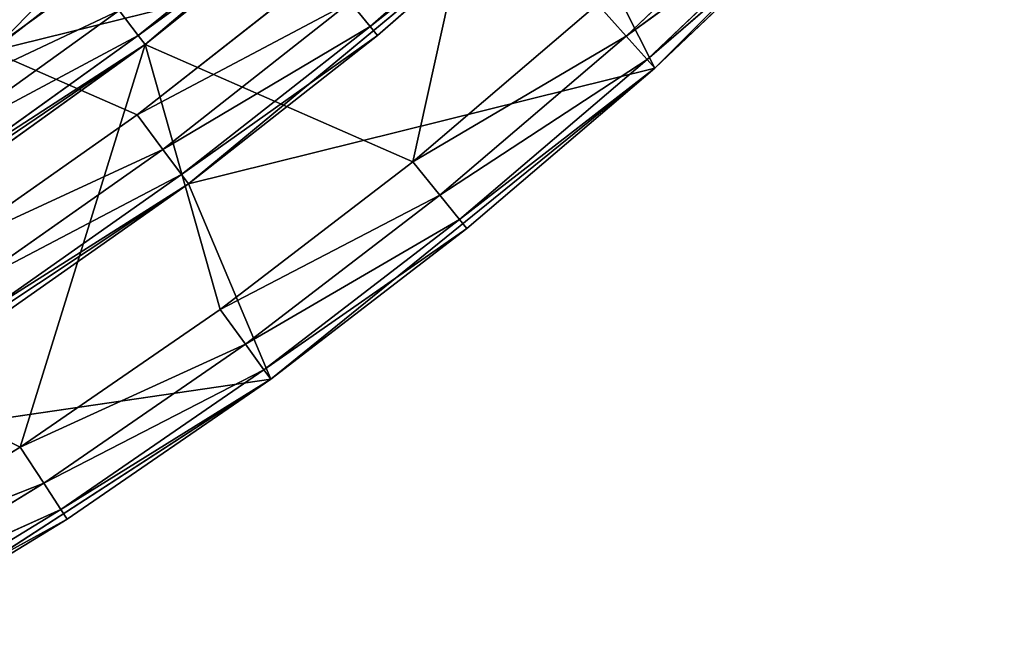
# Model space of a CAD drawing. Extents: x 0 to 110, y -110 to 0.
# Tile 1012 of 1056: x 84.4 to 95.87, y -102.63 to -95.31. Entities that reach past the tile are written whole.
import ezdxf

# ---------------------------------------------------------------- set-up
doc = ezdxf.new("R2010")
doc.units = 0
doc.header["$LTSCALE"] = 25.4
doc.layers.get('0').update_dxf_attribs({"color": 13, "linetype": 'CONTINUOUS'})

# ---------------------------------------------------------------- blocks, each defined once
blk = doc.blocks.new('REFLECTOR-LED-GU10-ES111-D')
at = {"color": 18}
for p, q in [((83.059, 56, 96.384), (85.259, 56, 94.805)), ((83.059, 56, 96.384), (85.259, 56, 94.805)), ((83.059, 56, 96.384), (85.561, 55.866, 95.203)), ((83.059, 56, 96.384), (85.561, 55.866, 95.203)), ((83.34, 55.866, 96.798), (85.561, 55.866, 95.203)), ((83.34, 55.866, 96.798), (85.561, 55.866, 95.203)), ((83.34, 55.866, 96.798), (85.783, 55.5, 95.494)), ((83.34, 55.866, 96.798), (85.783, 55.5, 95.494)), ((85.561, 55.866, 95.203), (85.783, 55.5, 95.494)), ((85.561, 55.866, 95.203), (85.783, 55.5, 95.494)), ((85.783, 55.5, 95.494), (83.545, 55.5, 97.101)), ((83.545, 55.5, 97.101), (85.864, 55, 95.601)), ((83.545, 55.5, 97.101), (85.864, 55, 95.601)), ((85.783, 55.5, 95.494), (83.545, 55.5, 97.101)), ((87.93, 55.5, 93.768), (85.783, 55.5, 95.494)), ((85.783, 55.5, 95.494), (88.017, 55, 93.87)), ((85.783, 55.5, 95.494), (88.017, 55, 93.87)), ((85.783, 55.5, 95.494), (85.864, 55, 95.601)), ((85.783, 55.5, 95.494), (85.864, 55, 95.601)), ((87.93, 55.5, 93.768), (85.783, 55.5, 95.494)), ((85.864, 55, 95.601), (83.621, 55, 97.212)), ((83.621, 55, 97.212), (85.864, 51, 95.601)), ((83.621, 55, 97.212), (85.864, 51, 95.601)), ((85.864, 55, 95.601), (83.621, 55, 97.212)), ((90.073, 55, 92.026), (85.864, 51, 95.601)), ((90.073, 55, 92.026), (85.864, 51, 95.601)), ((88.017, 55, 93.87), (85.864, 51, 95.601)), ((88.017, 55, 93.87), (85.864, 55, 95.601)), ((85.864, 55, 95.601), (85.864, 51, 95.601)), ((88.017, 55, 93.87), (85.864, 51, 95.601)), ((85.864, 55, 95.601), (85.864, 51, 95.601)), ((88.017, 55, 93.87), (85.864, 55, 95.601)), ((81.293, 51, 98.7), (84.411, 51, 100.288)), ((85.864, 51, 95.601), (81.293, 51, 98.7)), ((81.293, 51, 98.7), (84.411, 51, 100.288)), ((85.864, 51, 95.601), (81.293, 51, 98.7)), ((82, 51, 101.765), (84.411, 51, 100.288)), ((82, 51, 101.765), (84.411, 51, 100.288)), ((82, 51, 101.765), (84.683, 50.866, 100.708)), ((82, 51, 101.765), (84.683, 50.866, 100.708)), ((84.411, 51, 100.288), (85.864, 51, 95.601)), ((84.411, 51, 100.288), (85.864, 51, 95.601)), ((84.411, 51, 100.288), (86.74, 51, 98.687)), ((84.411, 51, 100.288), (86.74, 51, 98.687)), ((84.411, 51, 100.288), (87.034, 50.866, 99.091)), ((84.411, 51, 100.288), (87.034, 50.866, 99.091)), ((84.411, 51, 100.288), (84.683, 50.866, 100.708)), ((84.411, 51, 100.288), (84.683, 50.866, 100.708)), ((90.073, 51, 92.026), (85.864, 51, 95.601)), ((85.864, 51, 95.601), (88.983, 51, 96.966)), ((86.74, 51, 98.687), (85.864, 51, 95.601)), ((86.74, 51, 98.687), (85.864, 51, 95.601)), ((85.864, 51, 95.601), (88.983, 51, 96.966)), ((90.073, 51, 92.026), (85.864, 51, 95.601)), ((86.74, 51, 98.687), (88.983, 51, 96.966)), ((86.74, 51, 98.687), (88.983, 51, 96.966)), ((86.74, 51, 98.687), (89.298, 50.866, 97.354)), ((86.74, 51, 98.687), (89.298, 50.866, 97.354)), ((86.74, 51, 98.687), (87.034, 50.866, 99.091)), ((86.74, 51, 98.687), (87.034, 50.866, 99.091)), ((88.983, 51, 96.966), (90.073, 51, 92.026)), ((88.983, 51, 96.966), (91.133, 51, 95.13)), ((88.983, 51, 96.966), (90.073, 51, 92.026)), ((88.983, 51, 96.966), (91.133, 51, 95.13)), ((88.983, 51, 96.966), (91.468, 50.866, 95.501)), ((88.983, 51, 96.966), (91.468, 50.866, 95.501)), ((88.983, 51, 96.966), (89.298, 50.866, 97.354)), ((88.983, 51, 96.966), (89.298, 50.866, 97.354)), ((91.133, 51, 95.13), (91.468, 50.866, 95.501)), ((91.133, 51, 95.13), (91.468, 50.866, 95.501)), ((84.683, 50.866, 100.708), (82.25, 50.866, 102.198)), ((82.25, 50.866, 102.198), (84.882, 50.5, 101.015)), ((82.25, 50.866, 102.198), (84.882, 50.5, 101.015)), ((84.683, 50.866, 100.708), (82.25, 50.866, 102.198)), ((87.034, 50.866, 99.091), (84.683, 50.866, 100.708)), ((84.683, 50.866, 100.708), (87.249, 50.5, 99.388)), ((84.683, 50.866, 100.708), (87.249, 50.5, 99.388)), ((84.683, 50.866, 100.708), (84.882, 50.5, 101.015)), ((84.683, 50.866, 100.708), (84.882, 50.5, 101.015)), ((87.034, 50.866, 99.091), (84.683, 50.866, 100.708)), ((89.298, 50.866, 97.354), (87.034, 50.866, 99.091)), ((87.034, 50.866, 99.091), (89.528, 50.5, 97.639)), ((87.034, 50.866, 99.091), (89.528, 50.5, 97.639)), ((87.034, 50.866, 99.091), (87.249, 50.5, 99.388)), ((87.034, 50.866, 99.091), (87.249, 50.5, 99.388)), ((89.298, 50.866, 97.354), (87.034, 50.866, 99.091)), ((91.468, 50.866, 95.501), (89.298, 50.866, 97.354)), ((89.298, 50.866, 97.354), (91.713, 50.5, 95.773)), ((89.298, 50.866, 97.354), (91.713, 50.5, 95.773)), ((89.298, 50.866, 97.354), (89.528, 50.5, 97.639)), ((89.298, 50.866, 97.354), (89.528, 50.5, 97.639)), ((91.468, 50.866, 95.501), (89.298, 50.866, 97.354)), ((93.537, 50.866, 93.537), (91.468, 50.866, 95.501)), ((91.468, 50.866, 95.501), (93.796, 50.5, 93.796)), ((91.468, 50.866, 95.501), (93.796, 50.5, 93.796)), ((91.468, 50.866, 95.501), (91.713, 50.5, 95.773)), ((91.468, 50.866, 95.501), (91.713, 50.5, 95.773)), ((93.537, 50.866, 93.537), (91.468, 50.866, 95.501)), ((84.882, 50.5, 101.015), (82.433, 50.5, 102.515)), ((82.433, 50.5, 102.515), (84.955, 50, 101.127)), ((82.433, 50.5, 102.515), (84.955, 50, 101.127)), ((84.882, 50.5, 101.015), (82.433, 50.5, 102.515)), ((87.249, 50.5, 99.388), (84.882, 50.5, 101.015)), ((84.882, 50.5, 101.015), (87.328, 50, 99.496)), ((84.882, 50.5, 101.015), (87.328, 50, 99.496)), ((84.882, 50.5, 101.015), (84.955, 50, 101.127)), ((84.882, 50.5, 101.015), (84.955, 50, 101.127)), ((87.249, 50.5, 99.388), (84.882, 50.5, 101.015)), ((89.528, 50.5, 97.639), (87.249, 50.5, 99.388)), ((87.249, 50.5, 99.388), (89.613, 50, 97.743)), ((87.249, 50.5, 99.388), (89.613, 50, 97.743)), ((87.249, 50.5, 99.388), (87.328, 50, 99.496)), ((87.249, 50.5, 99.388), (87.328, 50, 99.496)), ((89.528, 50.5, 97.639), (87.249, 50.5, 99.388)), ((91.713, 50.5, 95.773), (89.528, 50.5, 97.639)), ((89.528, 50.5, 97.639), (91.802, 50, 95.873)), ((89.528, 50.5, 97.639), (91.802, 50, 95.873)), ((89.528, 50.5, 97.639), (89.613, 50, 97.743)), ((89.528, 50.5, 97.639), (89.613, 50, 97.743)), ((91.713, 50.5, 95.773), (89.528, 50.5, 97.639)), ((93.796, 50.5, 93.796), (91.713, 50.5, 95.773)), ((91.713, 50.5, 95.773), (93.891, 50, 93.891)), ((91.713, 50.5, 95.773), (93.891, 50, 93.891)), ((91.713, 50.5, 95.773), (91.802, 50, 95.873)), ((91.713, 50.5, 95.773), (91.802, 50, 95.873)), ((93.796, 50.5, 93.796), (91.713, 50.5, 95.773)), ((84.955, 50, 101.127), (82.5, 42, 102.631)), ((84.955, 50, 101.127), (82.5, 50, 102.631)), ((84.955, 50, 101.127), (82.5, 42, 102.631)), ((84.955, 50, 101.127), (82.5, 50, 102.631)), ((87.328, 50, 99.496), (84.955, 50, 101.127)), ((84.955, 50, 101.127), (87.328, 42, 99.496)), ((84.955, 50, 101.127), (87.328, 42, 99.496)), ((87.328, 50, 99.496), (84.955, 50, 101.127)), ((89.613, 50, 97.743), (87.328, 42, 99.496)), ((89.613, 50, 97.743), (87.328, 50, 99.496)), ((87.328, 50, 99.496), (87.328, 42, 99.496)), ((89.613, 50, 97.743), (87.328, 42, 99.496)), ((87.328, 50, 99.496), (87.328, 42, 99.496)), ((89.613, 50, 97.743), (87.328, 50, 99.496)), ((91.802, 50, 95.873), (89.613, 50, 97.743)), ((89.613, 50, 97.743), (91.802, 42, 95.873)), ((89.613, 50, 97.743), (91.802, 42, 95.873)), ((91.802, 50, 95.873), (89.613, 50, 97.743)), ((93.891, 50, 93.891), (91.802, 42, 95.873)), ((93.891, 50, 93.891), (91.802, 50, 95.873)), ((91.802, 50, 95.873), (91.802, 42, 95.873)), ((93.891, 50, 93.891), (91.802, 42, 95.873)), ((91.802, 50, 95.873), (91.802, 42, 95.873)), ((93.891, 50, 93.891), (91.802, 50, 95.873)), ((84.075, 49, 95.678), (86.818, 49.134, 92.919)), ((84.075, 49, 95.678), (86.818, 49.134, 92.919)), ((85.773, 49, 96.42), (83.524, 49, 97.999)), ((83.524, 49, 97.999), (86.071, 48.866, 96.821)), ((83.524, 49, 97.999), (86.071, 48.866, 96.821)), ((85.773, 49, 96.42), (83.524, 49, 97.999)), ((87.933, 49, 94.723), (84.075, 49, 95.678)), ((84.075, 49, 95.678), (87.139, 49, 93.302)), ((87.933, 49, 94.723), (84.075, 49, 95.678)), ((85.773, 49, 96.42), (84.075, 49, 95.678)), ((85.773, 49, 96.42), (84.075, 49, 95.678)), ((84.075, 49, 95.678), (87.139, 49, 93.302)), ((87.933, 49, 94.723), (85.773, 49, 96.42)), ((85.773, 49, 96.42), (86.071, 48.866, 96.821)), ((85.773, 49, 96.42), (86.071, 48.866, 96.821)), ((85.773, 49, 96.42), (88.253, 48.866, 95.108)), ((85.773, 49, 96.42), (88.253, 48.866, 95.108)), ((87.933, 49, 94.723), (85.773, 49, 96.42)), ((86.071, 48.866, 96.821), (83.801, 48.866, 98.416)), ((83.801, 48.866, 98.416), (86.289, 48.5, 97.115)), ((83.801, 48.866, 98.416), (86.289, 48.5, 97.115)), ((86.071, 48.866, 96.821), (83.801, 48.866, 98.416)), ((88.253, 48.866, 95.108), (86.071, 48.866, 96.821)), ((86.071, 48.866, 96.821), (86.289, 48.5, 97.115)), ((86.071, 48.866, 96.821), (86.289, 48.5, 97.115)), ((86.071, 48.866, 96.821), (88.486, 48.5, 95.39)), ((86.071, 48.866, 96.821), (88.486, 48.5, 95.39)), ((88.253, 48.866, 95.108), (86.071, 48.866, 96.821)), ((88.253, 48.866, 95.108), (88.486, 48.5, 95.39)), ((88.253, 48.866, 95.108), (88.486, 48.5, 95.39)), ((86.289, 48.5, 97.115), (84.003, 48.5, 98.721)), ((84.003, 48.5, 98.721), (86.369, 48, 97.223)), ((84.003, 48.5, 98.721), (86.369, 48, 97.223)), ((86.289, 48.5, 97.115), (84.003, 48.5, 98.721)), ((88.486, 48.5, 95.39), (86.289, 48.5, 97.115)), ((86.289, 48.5, 97.115), (86.369, 48, 97.223)), ((86.289, 48.5, 97.115), (86.369, 48, 97.223)), ((86.289, 48.5, 97.115), (88.572, 48, 95.493)), ((86.289, 48.5, 97.115), (88.572, 48, 95.493)), ((88.486, 48.5, 95.39), (86.289, 48.5, 97.115)), ((90.588, 48.5, 93.551), (88.486, 48.5, 95.39)), ((88.486, 48.5, 95.39), (88.572, 48, 95.493)), ((88.486, 48.5, 95.39), (88.572, 48, 95.493)), ((88.486, 48.5, 95.39), (90.679, 48, 93.649)), ((88.486, 48.5, 95.39), (90.679, 48, 93.649)), ((90.588, 48.5, 93.551), (88.486, 48.5, 95.39)), ((84.077, 48, 98.832), (86.369, 42, 97.223)), ((84.077, 48, 98.832), (86.369, 48, 97.223)), ((84.077, 48, 98.832), (86.369, 42, 97.223)), ((84.077, 48, 98.832), (86.369, 48, 97.223)), ((86.369, 48, 97.223), (86.369, 42, 97.223)), ((86.369, 48, 97.223), (86.369, 42, 97.223)), ((86.369, 48, 97.223), (88.572, 48, 95.493)), ((88.572, 48, 95.493), (86.369, 42, 97.223)), ((88.572, 48, 95.493), (86.369, 42, 97.223)), ((86.369, 48, 97.223), (88.572, 48, 95.493)), ((88.572, 48, 95.493), (90.679, 42, 93.649)), ((88.572, 48, 95.493), (90.679, 48, 93.649)), ((88.572, 48, 95.493), (90.679, 42, 93.649)), ((88.572, 48, 95.493), (90.679, 48, 93.649)), ((86.369, 42, 97.223), (81.703, 42, 100.318)), ((87.328, 42, 99.496), (81.703, 42, 100.318)), ((86.369, 42, 97.223), (81.703, 42, 100.318)), ((87.328, 42, 99.496), (81.703, 42, 100.318)), ((87.328, 42, 99.496), (82.5, 42, 102.631)), ((87.328, 42, 99.496), (82.5, 42, 102.631)), ((90.679, 42, 93.649), (86.369, 42, 97.223)), ((91.802, 42, 95.873), (86.369, 42, 97.223)), ((90.679, 42, 93.649), (86.369, 42, 97.223)), ((91.802, 42, 95.873), (86.369, 42, 97.223)), ((87.328, 42, 99.496), (86.369, 42, 97.223)), ((87.328, 42, 99.496), (86.369, 42, 97.223)), ((91.802, 42, 95.873), (87.328, 42, 99.496)), ((91.802, 42, 95.873), (87.328, 42, 99.496)), ((91.802, 42, 95.873), (90.679, 42, 93.649)), ((91.802, 42, 95.873), (90.679, 42, 93.649)), ((95.873, 42, 91.802), (91.802, 42, 95.873)), ((95.873, 42, 91.802), (91.802, 42, 95.873))]:
    blk.add_line(p, q, dxfattribs=at)
mesh = blk.add_polyface(dxfattribs=at)
corners = [(83.059, 56, 96.384), (85.259, 56, 94.805), (84.599, 56, 94.206)]
mesh.append_faces([[corners[k] for k in face] for face in [(0, 1, 2)]], dxfattribs={"color": 18})
mesh = blk.add_polyface(dxfattribs=at)
corners = [(83.059, 56, 96.384), (84.599, 56, 94.206), (84.215, 56, 94.395)]
mesh.append_faces([[corners[k] for k in face] for face in [(0, 1, 2)]], dxfattribs={"color": 18})
mesh = blk.add_polyface(dxfattribs=at)
corners = [(83.059, 56, 96.384), (85.561, 55.866, 95.203), (85.259, 56, 94.805)]
mesh.append_faces([[corners[k] for k in face] for face in [(0, 1, 2)]], dxfattribs={"color": 18})
mesh = blk.add_polyface(dxfattribs=at)
corners = [(83.34, 55.866, 96.798), (85.561, 55.866, 95.203), (83.059, 56, 96.384)]
mesh.append_faces([[corners[k] for k in face] for face in [(0, 1, 2)]], dxfattribs={"color": 18})
mesh = blk.add_polyface(dxfattribs=at)
corners = [(83.34, 55.866, 96.798), (85.783, 55.5, 95.494), (85.561, 55.866, 95.203)]
mesh.append_faces([[corners[k] for k in face] for face in [(0, 1, 2)]], dxfattribs={"color": 18})
mesh = blk.add_polyface(dxfattribs=at)
corners = [(83.545, 55.5, 97.101), (85.783, 55.5, 95.494), (83.34, 55.866, 96.798)]
mesh.append_faces([[corners[k] for k in face] for face in [(0, 1, 2)]], dxfattribs={"color": 18})
mesh = blk.add_polyface(dxfattribs=at)
corners = [(85.783, 55.5, 95.494), (87.93, 55.5, 93.768), (85.561, 55.866, 95.203)]
mesh.append_faces([[corners[k] for k in face] for face in [(0, 1, 2)]], dxfattribs={"color": 18})
mesh = blk.add_polyface(dxfattribs=at)
corners = [(85.864, 55, 95.601), (85.783, 55.5, 95.494), (83.545, 55.5, 97.101)]
mesh.append_faces([[corners[k] for k in face] for face in [(0, 1, 2)]], dxfattribs={"color": 18})
mesh = blk.add_polyface(dxfattribs=at)
corners = [(85.864, 55, 95.601), (83.545, 55.5, 97.101), (83.621, 55, 97.212)]
mesh.append_faces([[corners[k] for k in face] for face in [(0, 1, 2)]], dxfattribs={"color": 18})
mesh = blk.add_polyface(dxfattribs=at)
corners = [(88.017, 55, 93.87), (87.93, 55.5, 93.768), (85.783, 55.5, 95.494)]
mesh.append_faces([[corners[k] for k in face] for face in [(0, 1, 2)]], dxfattribs={"color": 18})
mesh = blk.add_polyface(dxfattribs=at)
corners = [(88.017, 55, 93.87), (85.783, 55.5, 95.494), (85.864, 55, 95.601)]
mesh.append_faces([[corners[k] for k in face] for face in [(0, 1, 2)]], dxfattribs={"color": 18})
mesh = blk.add_polyface(dxfattribs=at)
corners = [(85.864, 51, 95.601), (83.621, 55, 97.212), (81.293, 51, 98.7)]
mesh.append_faces([[corners[k] for k in face] for face in [(0, 1, 2)]], dxfattribs={"color": 18})
mesh = blk.add_polyface(dxfattribs=at)
corners = [(85.864, 55, 95.601), (83.621, 55, 97.212), (85.864, 51, 95.601)]
mesh.append_faces([[corners[k] for k in face] for face in [(0, 1, 2)]], dxfattribs={"color": 18})
mesh = blk.add_polyface(dxfattribs=at)
corners = [(90.073, 55, 92.026), (85.864, 51, 95.601), (90.073, 51, 92.026)]
mesh.append_faces([[corners[k] for k in face] for face in [(0, 1, 2)]], dxfattribs={"color": 18})
mesh = blk.add_polyface(dxfattribs=at)
corners = [(90.073, 55, 92.026), (88.017, 55, 93.87), (85.864, 51, 95.601)]
mesh.append_faces([[corners[k] for k in face] for face in [(0, 1, 2)]], dxfattribs={"color": 18})
mesh = blk.add_polyface(dxfattribs=at)
corners = [(88.017, 55, 93.87), (85.864, 55, 95.601), (85.864, 51, 95.601)]
mesh.append_faces([[corners[k] for k in face] for face in [(0, 1, 2)]], dxfattribs={"color": 18})
mesh = blk.add_polyface(dxfattribs=at)
corners = [(84.411, 51, 100.288), (85.864, 51, 95.601), (81.293, 51, 98.7)]
mesh.append_faces([[corners[k] for k in face] for face in [(0, 1, 2)]], dxfattribs={"color": 18})
mesh = blk.add_polyface(dxfattribs=at)
corners = [(82, 51, 101.765), (84.411, 51, 100.288), (81.293, 51, 98.7)]
mesh.append_faces([[corners[k] for k in face] for face in [(0, 1, 2)]], dxfattribs={"color": 18})
mesh = blk.add_polyface(dxfattribs=at)
corners = [(82, 51, 101.765), (84.683, 50.866, 100.708), (84.411, 51, 100.288)]
mesh.append_faces([[corners[k] for k in face] for face in [(0, 1, 2)]], dxfattribs={"color": 18})
mesh = blk.add_polyface(dxfattribs=at)
corners = [(82.25, 50.866, 102.198), (84.683, 50.866, 100.708), (82, 51, 101.765)]
mesh.append_faces([[corners[k] for k in face] for face in [(0, 1, 2)]], dxfattribs={"color": 18})
mesh = blk.add_polyface(dxfattribs=at)
corners = [(84.411, 51, 100.288), (86.74, 51, 98.687), (85.864, 51, 95.601)]
mesh.append_faces([[corners[k] for k in face] for face in [(0, 1, 2)]], dxfattribs={"color": 18})
mesh = blk.add_polyface(dxfattribs=at)
corners = [(84.411, 51, 100.288), (87.034, 50.866, 99.091), (86.74, 51, 98.687)]
mesh.append_faces([[corners[k] for k in face] for face in [(0, 1, 2)]], dxfattribs={"color": 18})
mesh = blk.add_polyface(dxfattribs=at)
corners = [(84.683, 50.866, 100.708), (87.034, 50.866, 99.091), (84.411, 51, 100.288)]
mesh.append_faces([[corners[k] for k in face] for face in [(0, 1, 2)]], dxfattribs={"color": 18})
mesh = blk.add_polyface(dxfattribs=at)
corners = [(88.983, 51, 96.966), (90.073, 51, 92.026), (85.864, 51, 95.601)]
mesh.append_faces([[corners[k] for k in face] for face in [(0, 1, 2)]], dxfattribs={"color": 18})
mesh = blk.add_polyface(dxfattribs=at)
corners = [(86.74, 51, 98.687), (88.983, 51, 96.966), (85.864, 51, 95.601)]
mesh.append_faces([[corners[k] for k in face] for face in [(0, 1, 2)]], dxfattribs={"color": 18})
mesh = blk.add_polyface(dxfattribs=at)
corners = [(86.74, 51, 98.687), (89.298, 50.866, 97.354), (88.983, 51, 96.966)]
mesh.append_faces([[corners[k] for k in face] for face in [(0, 1, 2)]], dxfattribs={"color": 18})
mesh = blk.add_polyface(dxfattribs=at)
corners = [(87.034, 50.866, 99.091), (89.298, 50.866, 97.354), (86.74, 51, 98.687)]
mesh.append_faces([[corners[k] for k in face] for face in [(0, 1, 2)]], dxfattribs={"color": 18})
mesh = blk.add_polyface(dxfattribs=at)
corners = [(88.983, 51, 96.966), (91.133, 51, 95.13), (90.073, 51, 92.026)]
mesh.append_faces([[corners[k] for k in face] for face in [(0, 1, 2)]], dxfattribs={"color": 18})
mesh = blk.add_polyface(dxfattribs=at)
corners = [(88.983, 51, 96.966), (91.468, 50.866, 95.501), (91.133, 51, 95.13)]
mesh.append_faces([[corners[k] for k in face] for face in [(0, 1, 2)]], dxfattribs={"color": 18})
mesh = blk.add_polyface(dxfattribs=at)
corners = [(89.298, 50.866, 97.354), (91.468, 50.866, 95.501), (88.983, 51, 96.966)]
mesh.append_faces([[corners[k] for k in face] for face in [(0, 1, 2)]], dxfattribs={"color": 18})
mesh = blk.add_polyface(dxfattribs=at)
corners = [(91.468, 50.866, 95.501), (93.537, 50.866, 93.537), (91.133, 51, 95.13)]
mesh.append_faces([[corners[k] for k in face] for face in [(0, 1, 2)]], dxfattribs={"color": 18})
mesh = blk.add_polyface(dxfattribs=at)
corners = [(82.25, 50.866, 102.198), (84.882, 50.5, 101.015), (84.683, 50.866, 100.708)]
mesh.append_faces([[corners[k] for k in face] for face in [(0, 1, 2)]], dxfattribs={"color": 18})
mesh = blk.add_polyface(dxfattribs=at)
corners = [(82.433, 50.5, 102.515), (84.882, 50.5, 101.015), (82.25, 50.866, 102.198)]
mesh.append_faces([[corners[k] for k in face] for face in [(0, 1, 2)]], dxfattribs={"color": 18})
mesh = blk.add_polyface(dxfattribs=at)
corners = [(84.683, 50.866, 100.708), (87.249, 50.5, 99.388), (87.034, 50.866, 99.091)]
mesh.append_faces([[corners[k] for k in face] for face in [(0, 1, 2)]], dxfattribs={"color": 18})
mesh = blk.add_polyface(dxfattribs=at)
corners = [(84.882, 50.5, 101.015), (87.249, 50.5, 99.388), (84.683, 50.866, 100.708)]
mesh.append_faces([[corners[k] for k in face] for face in [(0, 1, 2)]], dxfattribs={"color": 18})
mesh = blk.add_polyface(dxfattribs=at)
corners = [(87.034, 50.866, 99.091), (89.528, 50.5, 97.639), (89.298, 50.866, 97.354)]
mesh.append_faces([[corners[k] for k in face] for face in [(0, 1, 2)]], dxfattribs={"color": 18})
mesh = blk.add_polyface(dxfattribs=at)
corners = [(87.249, 50.5, 99.388), (89.528, 50.5, 97.639), (87.034, 50.866, 99.091)]
mesh.append_faces([[corners[k] for k in face] for face in [(0, 1, 2)]], dxfattribs={"color": 18})
mesh = blk.add_polyface(dxfattribs=at)
corners = [(89.298, 50.866, 97.354), (91.713, 50.5, 95.773), (91.468, 50.866, 95.501)]
mesh.append_faces([[corners[k] for k in face] for face in [(0, 1, 2)]], dxfattribs={"color": 18})
mesh = blk.add_polyface(dxfattribs=at)
corners = [(89.528, 50.5, 97.639), (91.713, 50.5, 95.773), (89.298, 50.866, 97.354)]
mesh.append_faces([[corners[k] for k in face] for face in [(0, 1, 2)]], dxfattribs={"color": 18})
mesh = blk.add_polyface(dxfattribs=at)
corners = [(91.468, 50.866, 95.501), (93.796, 50.5, 93.796), (93.537, 50.866, 93.537)]
mesh.append_faces([[corners[k] for k in face] for face in [(0, 1, 2)]], dxfattribs={"color": 18})
mesh = blk.add_polyface(dxfattribs=at)
corners = [(91.713, 50.5, 95.773), (93.796, 50.5, 93.796), (91.468, 50.866, 95.501)]
mesh.append_faces([[corners[k] for k in face] for face in [(0, 1, 2)]], dxfattribs={"color": 18})
mesh = blk.add_polyface(dxfattribs=at)
corners = [(84.955, 50, 101.127), (84.882, 50.5, 101.015), (82.433, 50.5, 102.515)]
mesh.append_faces([[corners[k] for k in face] for face in [(0, 1, 2)]], dxfattribs={"color": 18})
mesh = blk.add_polyface(dxfattribs=at)
corners = [(84.955, 50, 101.127), (82.433, 50.5, 102.515), (82.5, 50, 102.631)]
mesh.append_faces([[corners[k] for k in face] for face in [(0, 1, 2)]], dxfattribs={"color": 18})
mesh = blk.add_polyface(dxfattribs=at)
corners = [(87.328, 50, 99.496), (87.249, 50.5, 99.388), (84.882, 50.5, 101.015)]
mesh.append_faces([[corners[k] for k in face] for face in [(0, 1, 2)]], dxfattribs={"color": 18})
mesh = blk.add_polyface(dxfattribs=at)
corners = [(87.328, 50, 99.496), (84.882, 50.5, 101.015), (84.955, 50, 101.127)]
mesh.append_faces([[corners[k] for k in face] for face in [(0, 1, 2)]], dxfattribs={"color": 18})
mesh = blk.add_polyface(dxfattribs=at)
corners = [(89.613, 50, 97.743), (89.528, 50.5, 97.639), (87.249, 50.5, 99.388)]
mesh.append_faces([[corners[k] for k in face] for face in [(0, 1, 2)]], dxfattribs={"color": 18})
mesh = blk.add_polyface(dxfattribs=at)
corners = [(89.613, 50, 97.743), (87.249, 50.5, 99.388), (87.328, 50, 99.496)]
mesh.append_faces([[corners[k] for k in face] for face in [(0, 1, 2)]], dxfattribs={"color": 18})
mesh = blk.add_polyface(dxfattribs=at)
corners = [(91.802, 50, 95.873), (91.713, 50.5, 95.773), (89.528, 50.5, 97.639)]
mesh.append_faces([[corners[k] for k in face] for face in [(0, 1, 2)]], dxfattribs={"color": 18})
mesh = blk.add_polyface(dxfattribs=at)
corners = [(91.802, 50, 95.873), (89.528, 50.5, 97.639), (89.613, 50, 97.743)]
mesh.append_faces([[corners[k] for k in face] for face in [(0, 1, 2)]], dxfattribs={"color": 18})
mesh = blk.add_polyface(dxfattribs=at)
corners = [(93.891, 50, 93.891), (93.796, 50.5, 93.796), (91.713, 50.5, 95.773)]
mesh.append_faces([[corners[k] for k in face] for face in [(0, 1, 2)]], dxfattribs={"color": 18})
mesh = blk.add_polyface(dxfattribs=at)
corners = [(93.891, 50, 93.891), (91.713, 50.5, 95.773), (91.802, 50, 95.873)]
mesh.append_faces([[corners[k] for k in face] for face in [(0, 1, 2)]], dxfattribs={"color": 18})
mesh = blk.add_polyface(dxfattribs=at)
corners = [(87.328, 42, 99.496), (84.955, 50, 101.127), (82.5, 42, 102.631)]
mesh.append_faces([[corners[k] for k in face] for face in [(0, 1, 2)]], dxfattribs={"color": 18})
mesh = blk.add_polyface(dxfattribs=at)
corners = [(84.955, 50, 101.127), (82.5, 50, 102.631), (82.5, 42, 102.631)]
mesh.append_faces([[corners[k] for k in face] for face in [(0, 1, 2)]], dxfattribs={"color": 18})
mesh = blk.add_polyface(dxfattribs=at)
corners = [(87.328, 50, 99.496), (84.955, 50, 101.127), (87.328, 42, 99.496)]
mesh.append_faces([[corners[k] for k in face] for face in [(0, 1, 2)]], dxfattribs={"color": 18})
mesh = blk.add_polyface(dxfattribs=at)
corners = [(91.802, 42, 95.873), (89.613, 50, 97.743), (87.328, 42, 99.496)]
mesh.append_faces([[corners[k] for k in face] for face in [(0, 1, 2)]], dxfattribs={"color": 18})
mesh = blk.add_polyface(dxfattribs=at)
corners = [(89.613, 50, 97.743), (87.328, 50, 99.496), (87.328, 42, 99.496)]
mesh.append_faces([[corners[k] for k in face] for face in [(0, 1, 2)]], dxfattribs={"color": 18})
mesh = blk.add_polyface(dxfattribs=at)
corners = [(91.802, 50, 95.873), (89.613, 50, 97.743), (91.802, 42, 95.873)]
mesh.append_faces([[corners[k] for k in face] for face in [(0, 1, 2)]], dxfattribs={"color": 18})
mesh = blk.add_polyface(dxfattribs=at)
corners = [(93.891, 50, 93.891), (91.802, 42, 95.873), (95.873, 42, 91.802)]
mesh.append_faces([[corners[k] for k in face] for face in [(0, 1, 2)]], dxfattribs={"color": 18})
mesh = blk.add_polyface(dxfattribs=at)
corners = [(93.891, 50, 93.891), (91.802, 50, 95.873), (91.802, 42, 95.873)]
mesh.append_faces([[corners[k] for k in face] for face in [(0, 1, 2)]], dxfattribs={"color": 18})
mesh = blk.add_polyface(dxfattribs=at)
corners = [(84.075, 49, 95.678), (83.784, 49.134, 95.271), (86.818, 49.134, 92.919)]
mesh.append_faces([[corners[k] for k in face] for face in [(0, 1, 2)]], dxfattribs={"color": 18})
mesh = blk.add_polyface(dxfattribs=at)
corners = [(84.075, 49, 95.678), (86.818, 49.134, 92.919), (87.139, 49, 93.302)]
mesh.append_faces([[corners[k] for k in face] for face in [(0, 1, 2)]], dxfattribs={"color": 18})
mesh = blk.add_polyface(dxfattribs=at)
corners = [(83.524, 49, 97.999), (84.075, 49, 95.678), (85.773, 49, 96.42)]
mesh.append_faces([[corners[k] for k in face] for face in [(0, 1, 2)]], dxfattribs={"color": 18})
mesh = blk.add_polyface(dxfattribs=at)
corners = [(83.801, 48.866, 98.416), (83.524, 49, 97.999), (86.071, 48.866, 96.821)]
mesh.append_faces([[corners[k] for k in face] for face in [(0, 1, 2)]], dxfattribs={"color": 18})
mesh = blk.add_polyface(dxfattribs=at)
corners = [(83.524, 49, 97.999), (85.773, 49, 96.42), (86.071, 48.866, 96.821)]
mesh.append_faces([[corners[k] for k in face] for face in [(0, 1, 2)]], dxfattribs={"color": 18})
mesh = blk.add_polyface(dxfattribs=at)
corners = [(84.075, 49, 95.678), (87.139, 49, 93.302), (87.933, 49, 94.723)]
mesh.append_faces([[corners[k] for k in face] for face in [(0, 1, 2)]], dxfattribs={"color": 18})
mesh = blk.add_polyface(dxfattribs=at)
corners = [(85.773, 49, 96.42), (84.075, 49, 95.678), (87.933, 49, 94.723)]
mesh.append_faces([[corners[k] for k in face] for face in [(0, 1, 2)]], dxfattribs={"color": 18})
mesh = blk.add_polyface(dxfattribs=at)
corners = [(86.071, 48.866, 96.821), (85.773, 49, 96.42), (88.253, 48.866, 95.108)]
mesh.append_faces([[corners[k] for k in face] for face in [(0, 1, 2)]], dxfattribs={"color": 18})
mesh = blk.add_polyface(dxfattribs=at)
corners = [(85.773, 49, 96.42), (87.933, 49, 94.723), (88.253, 48.866, 95.108)]
mesh.append_faces([[corners[k] for k in face] for face in [(0, 1, 2)]], dxfattribs={"color": 18})
mesh = blk.add_polyface(dxfattribs=at)
corners = [(84.003, 48.5, 98.721), (83.801, 48.866, 98.416), (86.289, 48.5, 97.115)]
mesh.append_faces([[corners[k] for k in face] for face in [(0, 1, 2)]], dxfattribs={"color": 18})
mesh = blk.add_polyface(dxfattribs=at)
corners = [(83.801, 48.866, 98.416), (86.071, 48.866, 96.821), (86.289, 48.5, 97.115)]
mesh.append_faces([[corners[k] for k in face] for face in [(0, 1, 2)]], dxfattribs={"color": 18})
mesh = blk.add_polyface(dxfattribs=at)
corners = [(86.289, 48.5, 97.115), (86.071, 48.866, 96.821), (88.486, 48.5, 95.39)]
mesh.append_faces([[corners[k] for k in face] for face in [(0, 1, 2)]], dxfattribs={"color": 18})
mesh = blk.add_polyface(dxfattribs=at)
corners = [(86.071, 48.866, 96.821), (88.253, 48.866, 95.108), (88.486, 48.5, 95.39)]
mesh.append_faces([[corners[k] for k in face] for face in [(0, 1, 2)]], dxfattribs={"color": 18})
mesh = blk.add_polyface(dxfattribs=at)
corners = [(88.486, 48.5, 95.39), (88.253, 48.866, 95.108), (90.588, 48.5, 93.551)]
mesh.append_faces([[corners[k] for k in face] for face in [(0, 1, 2)]], dxfattribs={"color": 18})
mesh = blk.add_polyface(dxfattribs=at)
corners = [(86.369, 48, 97.223), (84.077, 48, 98.832), (84.003, 48.5, 98.721)]
mesh.append_faces([[corners[k] for k in face] for face in [(0, 1, 2)]], dxfattribs={"color": 18})
mesh = blk.add_polyface(dxfattribs=at)
corners = [(86.369, 48, 97.223), (84.003, 48.5, 98.721), (86.289, 48.5, 97.115)]
mesh.append_faces([[corners[k] for k in face] for face in [(0, 1, 2)]], dxfattribs={"color": 18})
mesh = blk.add_polyface(dxfattribs=at)
corners = [(88.572, 48, 95.493), (86.369, 48, 97.223), (86.289, 48.5, 97.115)]
mesh.append_faces([[corners[k] for k in face] for face in [(0, 1, 2)]], dxfattribs={"color": 18})
mesh = blk.add_polyface(dxfattribs=at)
corners = [(88.572, 48, 95.493), (86.289, 48.5, 97.115), (88.486, 48.5, 95.39)]
mesh.append_faces([[corners[k] for k in face] for face in [(0, 1, 2)]], dxfattribs={"color": 18})
mesh = blk.add_polyface(dxfattribs=at)
corners = [(90.679, 48, 93.649), (88.572, 48, 95.493), (88.486, 48.5, 95.39)]
mesh.append_faces([[corners[k] for k in face] for face in [(0, 1, 2)]], dxfattribs={"color": 18})
mesh = blk.add_polyface(dxfattribs=at)
corners = [(90.679, 48, 93.649), (88.486, 48.5, 95.39), (90.588, 48.5, 93.551)]
mesh.append_faces([[corners[k] for k in face] for face in [(0, 1, 2)]], dxfattribs={"color": 18})
mesh = blk.add_polyface(dxfattribs=at)
corners = [(86.369, 42, 97.223), (81.703, 42, 100.318), (84.077, 48, 98.832)]
mesh.append_faces([[corners[k] for k in face] for face in [(0, 1, 2)]], dxfattribs={"color": 18})
mesh = blk.add_polyface(dxfattribs=at)
corners = [(86.369, 42, 97.223), (84.077, 48, 98.832), (86.369, 48, 97.223)]
mesh.append_faces([[corners[k] for k in face] for face in [(0, 1, 2)]], dxfattribs={"color": 18})
mesh = blk.add_polyface(dxfattribs=at)
corners = [(88.572, 48, 95.493), (86.369, 42, 97.223), (86.369, 48, 97.223)]
mesh.append_faces([[corners[k] for k in face] for face in [(0, 1, 2)]], dxfattribs={"color": 18})
mesh = blk.add_polyface(dxfattribs=at)
corners = [(90.679, 42, 93.649), (86.369, 42, 97.223), (88.572, 48, 95.493)]
mesh.append_faces([[corners[k] for k in face] for face in [(0, 1, 2)]], dxfattribs={"color": 18})
mesh = blk.add_polyface(dxfattribs=at)
corners = [(90.679, 42, 93.649), (88.572, 48, 95.493), (90.679, 48, 93.649)]
mesh.append_faces([[corners[k] for k in face] for face in [(0, 1, 2)]], dxfattribs={"color": 18})
mesh = blk.add_polyface(dxfattribs=at)
corners = [(81.703, 42, 100.318), (86.369, 42, 97.223), (87.328, 42, 99.496)]
mesh.append_faces([[corners[k] for k in face] for face in [(0, 1, 2)]], dxfattribs={"color": 18})
mesh = blk.add_polyface(dxfattribs=at)
corners = [(82.5, 42, 102.631), (81.703, 42, 100.318), (87.328, 42, 99.496)]
mesh.append_faces([[corners[k] for k in face] for face in [(0, 1, 2)]], dxfattribs={"color": 18})
mesh = blk.add_polyface(dxfattribs=at)
corners = [(86.369, 42, 97.223), (90.679, 42, 93.649), (91.802, 42, 95.873)]
mesh.append_faces([[corners[k] for k in face] for face in [(0, 1, 2)]], dxfattribs={"color": 18})
mesh = blk.add_polyface(dxfattribs=at)
corners = [(87.328, 42, 99.496), (86.369, 42, 97.223), (91.802, 42, 95.873)]
mesh.append_faces([[corners[k] for k in face] for face in [(0, 1, 2)]], dxfattribs={"color": 18})
mesh = blk.add_polyface(dxfattribs=at)
corners = [(91.802, 42, 95.873), (90.679, 42, 93.649), (95.873, 42, 91.802)]
mesh.append_faces([[corners[k] for k in face] for face in [(0, 1, 2)]], dxfattribs={"color": 18})

msp = doc.modelspace()

# ---------------------------------------------------------------- block references
at = {"color": 0, "extrusion": (0, -1, -3.82857e-16)}
msp.add_blockref('REFLECTOR-LED-GU10-ES111-D', (0, 0), dxfattribs=at)

doc.saveas('drawing.dxf')
